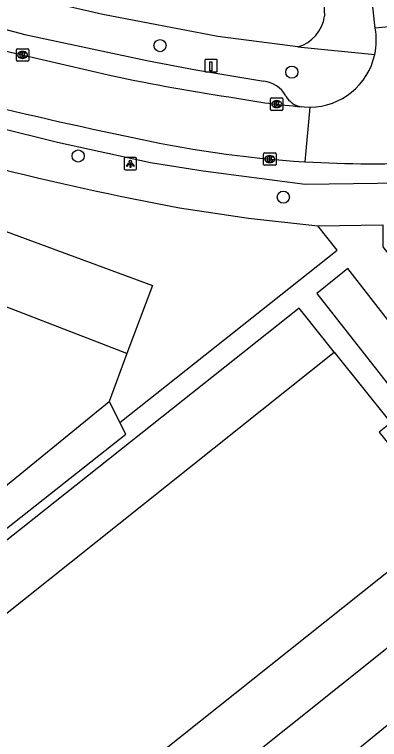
# Model space of a CAD drawing. Extents: x 160026 to 161302, y 384757 to 385701.
# Drawn here: x 161033.9 to 161063.3, y 385023.4 to 385081.8 of the extents above; entities that cross this region are included whole.
import ezdxf

# ---------------------------------------------------------------- set-up
doc = ezdxf.new("R2010")
doc.units = 0
for name, color, linetype in [('IMGEO_Boom', 7, 'Continuous'), ('IMGEO_Kolk', 7, 'Continuous'), ('IMGEO_Laadpaal', 7, 'Continuous'), ('IMGEO_Lichtpunt', 7, 'Continuous'), ('IMGEO_Pand', 7, 'Continuous'), ('IMGEO_Parkeervlak_open', 7, 'Continuous'), ('IMGEO_Rijbaan_lokaal_open', 7, 'Continuous'), ('IMGEO_Voetpad_open', 7, 'Continuous')]:
    doc.layers.add(name, color=color, linetype=linetype)

msp = doc.modelspace()

# ---------------------------------------------------------------- linework, layer by layer
at = {"layer": 'IMGEO_Boom'}
for centre in [(161045.628, 385079.272), (161056.237, 385077.138), (161039.046, 385070.377), (161055.551, 385067.063)]:
    msp.add_circle(centre, 0.489, dxfattribs=at)
at = {"layer": 'IMGEO_Kolk'}
for p, q in [((161034.064, 385078.092), (161034.064, 385078.944)), ((161034.139, 385079.018), (161034.991, 385079.018)), ((161035.065, 385078.944), (161035.065, 385078.092)), ((161034.552, 385078.798), (161034.577, 385078.798)), ((161034.991, 385078.018), (161034.139, 385078.018)), ((161034.575, 385078.238), (161034.55, 385078.238)), ((161054.515, 385074.128), (161054.515, 385074.98)), ((161054.59, 385075.054), (161055.442, 385075.054)), ((161055.003, 385074.834), (161055.028, 385074.834)), ((161055.516, 385074.98), (161055.516, 385074.128)), ((161055.026, 385074.274), (161055.001, 385074.274)), ((161055.442, 385074.054), (161054.59, 385074.054)), ((161053.959, 385069.703), (161053.959, 385070.555)), ((161054.034, 385070.629), (161054.886, 385070.629)), ((161054.447, 385070.409), (161054.472, 385070.409)), ((161054.96, 385070.555), (161054.96, 385069.703)), ((161054.886, 385069.629), (161054.034, 385069.629)), ((161054.47, 385069.849), (161054.445, 385069.849))]:
    msp.add_line(p, q, dxfattribs=at)
for points in [[(161034.064, 385078.092), (161034.064, 385078.944)], [(161034.139, 385079.018), (161034.991, 385079.018)], [(161035.065, 385078.944), (161035.065, 385078.092)], [(161034.385, 385078.718), (161034.508, 385078.718), (161034.508, 385078.567), (161034.638, 385078.718), (161034.802, 385078.718), (161034.656, 385078.567), (161034.809, 385078.318), (161034.657, 385078.318), (161034.572, 385078.482), (161034.508, 385078.415), (161034.508, 385078.318), (161034.385, 385078.318), (161034.385, 385078.718)], [(161034.991, 385078.018), (161034.139, 385078.018)], [(161054.515, 385074.128), (161054.515, 385074.98)], [(161054.59, 385075.054), (161055.442, 385075.054)], [(161055.516, 385074.98), (161055.516, 385074.128)], [(161054.836, 385074.754), (161054.959, 385074.754), (161054.959, 385074.603), (161055.089, 385074.754), (161055.253, 385074.754), (161055.107, 385074.603), (161055.26, 385074.354), (161055.108, 385074.354), (161055.023, 385074.518), (161054.959, 385074.451), (161054.959, 385074.354), (161054.836, 385074.354), (161054.836, 385074.754)], [(161055.442, 385074.054), (161054.59, 385074.054)], [(161053.959, 385069.703), (161053.959, 385070.555)], [(161054.034, 385070.629), (161054.886, 385070.629)], [(161054.28, 385070.329), (161054.403, 385070.329), (161054.403, 385070.178), (161054.533, 385070.329), (161054.697, 385070.329), (161054.551, 385070.178), (161054.704, 385069.929), (161054.552, 385069.929), (161054.467, 385070.093), (161054.403, 385070.026), (161054.403, 385069.929), (161054.28, 385069.929), (161054.28, 385070.329)], [(161054.96, 385070.555), (161054.96, 385069.703)], [(161054.886, 385069.629), (161054.034, 385069.629)]]:
    msp.add_lwpolyline(points, dxfattribs=at)
for centre, start, end in [((161034.141, 385078.942), 91.55205, 178.44795), ((161034.141, 385078.942), 91.55205, 178.44795), ((161034.989, 385078.942), 1.55205, 88.44795), ((161034.989, 385078.942), 1.55205, 88.44795), ((161034.141, 385078.094), 181.55205, 268.44795), ((161034.141, 385078.094), 181.55205, 268.44795), ((161034.989, 385078.094), 271.55205, 358.44795), ((161034.989, 385078.094), 271.55205, 358.44795), ((161054.592, 385074.978), 91.55205, 178.44795), ((161054.592, 385074.978), 91.55205, 178.44795), ((161055.44, 385074.978), 1.55205, 88.44795), ((161055.44, 385074.978), 1.55205, 88.44795), ((161054.592, 385074.13), 181.55205, 268.44795), ((161054.592, 385074.13), 181.55205, 268.44795), ((161055.44, 385074.13), 271.55205, 358.44795), ((161055.44, 385074.13), 271.55205, 358.44795), ((161054.036, 385070.553), 91.55205, 178.44795), ((161054.036, 385070.553), 91.55205, 178.44795), ((161054.884, 385070.553), 1.55205, 88.44795), ((161054.884, 385070.553), 1.55205, 88.44795), ((161054.036, 385069.705), 181.55205, 268.44795), ((161054.036, 385069.705), 181.55205, 268.44795), ((161054.884, 385069.705), 271.55205, 358.44795), ((161054.884, 385069.705), 271.55205, 358.44795)]:
    msp.add_arc(centre, 0.0765, start, end, dxfattribs=at)
for centre, major_axis, ratio, start_param, end_param in [((161034.551, 385078.518), (-0.387, 0.002), 0.722429, 4.712389, 7.853982), ((161034.576, 385078.518), (-0.39, 0.002), 0.717154, 1.570796, 4.712389), ((161055.002, 385074.554), (-0.387, 0.002), 0.722429, 4.712389, 7.853982), ((161055.027, 385074.554), (-0.39, 0.002), 0.717154, 1.570796, 4.712389), ((161054.446, 385070.129), (-0.387, 0.002), 0.722429, 4.712389, 7.853982), ((161054.471, 385070.129), (-0.39, 0.002), 0.717154, 1.570796, 4.712389)]:
    msp.add_ellipse(centre, major_axis=major_axis, ratio=ratio, start_param=start_param, end_param=end_param, dxfattribs=at)
at = {"layer": 'IMGEO_Laadpaal'}
for p, q in [((161049.233, 385078.079), (161049.233, 385077.238)), ((161049.233, 385078.079), (161049.233, 385077.238)), ((161050.149, 385078.163), (161049.308, 385078.163)), ((161050.149, 385078.163), (161049.308, 385078.163)), ((161050.233, 385077.247), (161050.233, 385078.088)), ((161050.233, 385077.247), (161050.233, 385078.088)), ((161049.317, 385077.163), (161050.158, 385077.163)), ((161049.317, 385077.163), (161050.158, 385077.163))]:
    msp.add_line(p, q, dxfattribs=at)
msp.add_lwpolyline([(161049.648, 385077.976), (161049.808, 385077.976), (161049.808, 385077.243), (161049.648, 385077.243), (161049.648, 385077.976)], dxfattribs=at)
for centre, start, end in [((161049.311, 385078.085), 92.4484, 184.28452), ((161049.311, 385078.085), 92.4484, 184.28452), ((161050.155, 385078.085), 2.4484, 94.28452), ((161050.155, 385078.085), 2.4484, 94.28452), ((161049.311, 385077.241), 182.4484, 274.28452), ((161049.311, 385077.241), 182.4484, 274.28452), ((161050.155, 385077.241), 272.4484, 4.28452), ((161050.155, 385077.241), 272.4484, 4.28452)]:
    msp.add_arc(centre, 0.0779, start, end, dxfattribs=at)
at = {"layer": 'IMGEO_Lichtpunt'}
for p, q in [((161042.742, 385070.155), (161042.742, 385069.348)), ((161042.742, 385070.155), (161042.742, 385069.348)), ((161043.644, 385070.25), (161042.836, 385070.25)), ((161043.644, 385070.25), (161042.836, 385070.25)), ((161043.738, 385069.348), (161043.738, 385070.155)), ((161043.738, 385069.348), (161043.738, 385070.155)), ((161042.836, 385069.254), (161043.644, 385069.254)), ((161042.836, 385069.254), (161043.644, 385069.254))]:
    msp.add_line(p, q, dxfattribs=at)
for points in [[(161043.116, 385069.819), (161043.155, 385069.791), (161042.967, 385069.529), (161042.929, 385069.556), (161043.116, 385069.819)], [(161043.218, 385069.771), (161043.265, 385069.771), (161043.265, 385069.449), (161043.218, 385069.449), (161043.218, 385069.771)], [(161043.328, 385069.791), (161043.366, 385069.818), (161043.553, 385069.556), (161043.514, 385069.528), (161043.328, 385069.791)]]:
    msp.add_lwpolyline(points, dxfattribs=at)
msp.add_circle((161043.241, 385069.953), 0.0994, dxfattribs=at)
for centre, start, end in [((161042.836, 385070.155), 90, 180), ((161042.836, 385070.155), 90, 180), ((161043.644, 385070.155), 0, 90), ((161043.644, 385070.155), 0, 90), ((161042.836, 385069.348), 180, 270), ((161042.836, 385069.348), 180, 270), ((161043.644, 385069.348), 270, 0), ((161043.644, 385069.348), 270, 360)]:
    msp.add_arc(centre, 0.0946, start, end, dxfattribs=at)
at = {"layer": 'IMGEO_Pand'}
for points in [[(161015.856, 385025.583), (161020.834, 385023.622), (161023.109, 385025.435), (161059.652, 385054.559)], [(161059.652, 385054.559), (161064.19, 385048.866), (161063.263, 385048.127), (161069.032, 385040.889)], [(161069.032, 385040.889), (161032.945, 385012.128), (161029.877, 385004.355), (161023.145, 385007.012)]]:
    msp.add_lwpolyline(points, dxfattribs=at)
at = {"layer": 'IMGEO_Parkeervlak_open'}
msp.add_lwpolyline([(161008.085, 385068.878), (161009.442, 385073.065), (161045.011, 385059.952), (161042.959, 385054.45)], dxfattribs=at)
at = {"layer": 'IMGEO_Rijbaan_lokaal_open'}
for points in [[(161062.941, 385080.672), (161057.012, 385135.282)], [(161068.403, 385081.213), (161062.941, 385080.672)], [(161027.159, 385080.364), (161032.412, 385079), (161041.707, 385076.862)], [(161056.993, 385074.351), (161057.227, 385074.332), (161057.689, 385074.316)], [(161057.689, 385074.316), (161057.285, 385069.912)], [(161042.959, 385054.45), (161031.468, 385058.879), (161019.749, 385063.397), (161007.749, 385068.022), (161008.085, 385068.878)], [(161042.959, 385054.45), (161041.523, 385050.598)], [(161024.526, 385036.695), (161025.182, 385037.232), (161033.352, 385043.914), (161041.523, 385050.598)]]:
    msp.add_lwpolyline(points, dxfattribs=at)
for centre, radius, start, end in [((161057.683, 385079.697), 5.348, 347.80945, 10.50229), ((161111.85, 385402.817), 337.946, 253.26095, 258.23129), ((161057.65, 385079.695), 5.379, 270.41269, 347.90629), ((161075.079, 385233.075), 159.738, 257.94092, 261.62123), ((161061.035, 385124.543), 50.355, 259.4361, 265.39631), ((161062.742, 385158.937), 89.192, 257.16055, 266.49213), ((161062.729, 385158.298), 88.553, 266.4756, 273.14629)]:
    msp.add_arc(centre, radius, start, end, dxfattribs=at)
at = {"layer": 'IMGEO_Voetpad_open'}
for points in [[(161056.711, 385079.164), (161050.268, 385080.014), (161041.029, 385081.781), (161036.001, 385082.922), (161031.021, 385084.178), (161017.165, 385088.171), (161012.393, 385089.642), (161002.906, 385092.79), (160995.178, 385095.747)], [(160998.737, 385091.001), (161000, 385090.558), (161005.365, 385088.676), (161014.821, 385085.638), (161024.873, 385082.779), (161034.747, 385080.16), (161044.696, 385078.038), (161048.521, 385077.31), (161053.971, 385076.396)], [(161058.8, 385082.625), (161058.862, 385081.654)], [(161056.711, 385079.164), (161062.91, 385078.568)], [(161094.623, 385071.16), (161084.923, 385070.145), (161071.884, 385068.717), (161067.009, 385068.22), (161057.319, 385068.084), (161049.087, 385069.144), (161044.869, 385069.832), (161037.372, 385071.453), (161032.499, 385072.66), (161016.913, 385076.789)], [(161047.186, 385066.209), (161052.746, 385065.364), (161058.335, 385064.735)], [(161063.544, 385064.828), (161063.545, 385063.069), (161071.172, 385053.316), (161073.311, 385041.551), (161071.108, 385032.662), (161070.397, 385029.794), (161049.448, 385012.646), (161032.756, 384999.247), (161029.9, 384999.691), (161029.115, 385000), (161000, 385011.462), (160950.094, 385030.882)], [(161042.398, 385048.907), (161059.885, 385062.788), (161058.335, 385064.735)], [(161058.335, 385064.735), (161063.544, 385064.828)], [(161060.735, 385061.323), (161058.259, 385059.307), (161065.875, 385049.582), (161068.068, 385051.425), (161067.946, 385052.019), (161060.735, 385061.323)], [(161059.652, 385054.559), (161058.732, 385055.715), (161056.82, 385058.117), (161020.129, 385028.976), (161015.856, 385025.583)], [(161041.523, 385050.598), (161042.398, 385048.907)], [(160988.188, 385044.24), (161020.614, 385031.526), (161021.598, 385031.14), (161042.884, 385047.965), (161042.398, 385048.907)], [(161023.145, 385007.012), (161022.548, 385005.666), (161029.348, 385003.12), (161030.557, 385004.087), (161031.488, 385004.831), (161068.267, 385034.24), (161070.161, 385041.789), (161069.032, 385040.889)]]:
    msp.add_lwpolyline(points, dxfattribs=at)
for centre, radius, start, end in [((161055.899, 385082.039), 2.988, 285.76462, 352.59084), ((161053.741, 385074.113), 2.295, 28.82243, 84.25896), ((161057.219, 385075.995), 1.66, 207.88373, 262.17562), ((161089.544, 385294.662), 232.347, 255.65464, 259.49603)]:
    msp.add_arc(centre, radius, start, end, dxfattribs=at)

doc.saveas('drawing.dxf')
